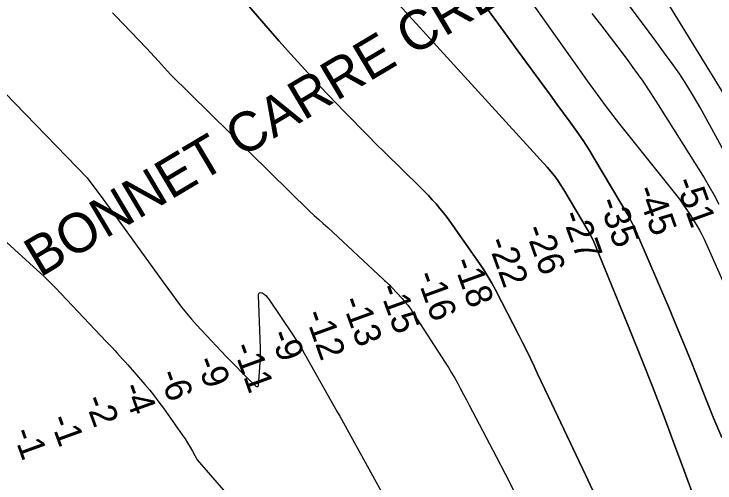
# Model space of a CAD drawing. Extents: x 3540316 to 3578335, y 553172 to 578787.
# Drawn here: x 3550058 to 3551841, y 561620 to 562812 of the extents above; entities that cross this region are included whole.
import ezdxf

# ---------------------------------------------------------------- set-up
doc = ezdxf.new("R2010")
doc.units = 0
for name, color, linetype in [('V-CHAN-NAID', 7, 'Continuous'), ('V-RIVR-RANG', 7, 'Continuous'), ('V-TOPO-DPTH', 7, 'Continuous'), ('V-TOPO-MAJR', 7, 'Continuous'), ('V-TOPO-MINR', 7, 'Continuous')]:
    doc.layers.add(name, color=color, linetype=linetype)

msp = doc.modelspace()

# ---------------------------------------------------------------- linework, layer by layer
at = {"layer": 'V-TOPO-DPTH'}
for points in [[(3551787.8, 561582.3), (3551761.6, 561653), (3551735.4, 561723.7), (3551709, 561794.3), (3551682, 561864.8), (3551654.3, 561934.9), (3551626.1, 562004.8), (3551536.9, 562222.8), (3551532.6, 562232.5), (3551528.2, 562242), (3551523.3, 562251.4), (3551518.1, 562260.6), (3551456.7, 562364.5), (3551449, 562376.8), (3551441, 562388.7), (3551432.5, 562400.3), (3551423.5, 562411.6), (3551413.9, 562422.3), (3550834.8, 563057.9)], [(3550834.8, 563057.9), (3551413.9, 562422.3), (3551423.5, 562411.6), (3551432.5, 562400.3), (3551441, 562388.7), (3551449, 562376.8), (3551456.7, 562364.5), (3551518.1, 562260.6), (3551523.3, 562251.4), (3551528.2, 562242), (3551532.6, 562232.5), (3551536.9, 562222.8), (3551626.1, 562004.8), (3551654.3, 561934.9), (3551682, 561864.8), (3551709, 561794.3), (3551735.4, 561723.7), (3551761.6, 561653), (3551787.8, 561582.3)], [(3551535.6, 561589.6), (3551511.5, 561640), (3551487.5, 561690.4), (3551417.4, 561838.5), (3551408.2, 561858), (3551399, 561877.5), (3551389.8, 561897), (3551380.7, 561916.6), (3551371.5, 561936.1), (3551362.1, 561955.5), (3551352.4, 561974.7), (3551342.6, 561994), (3551282.3, 562110.4), (3551272.9, 562127.6), (3551263.1, 562144.6), (3551252.7, 562161.1), (3551241.8, 562177.4), (3551168.4, 562282.8), (3551159.7, 562294.8), (3551150.8, 562306.4), (3551141.5, 562317.8), (3551131.9, 562328.9), (3551122, 562339.8), (3551111.9, 562350.5), (3551101.6, 562361.1), (3551091.2, 562371.5), (3551000.4, 562460.8), (3550979.6, 562481.3), (3550959, 562501.9), (3550938.4, 562522.6), (3550917.9, 562543.3), (3550897.5, 562564.2), (3550877.2, 562585.2), (3550857.2, 562606.3), (3550837.2, 562627.6), (3550818.7, 562647.4), (3550789.8, 562678.8), (3550761.1, 562710.5), (3550732.8, 562742.4), (3550704.8, 562774.6), (3550627.9, 562864)], [(3550627.9, 562864), (3550704.8, 562774.6), (3550732.8, 562742.4), (3550761.1, 562710.5), (3550789.8, 562678.8), (3550818.7, 562647.4), (3550837.2, 562627.6), (3550857.2, 562606.3), (3550877.2, 562585.2), (3550897.5, 562564.2), (3550917.9, 562543.3), (3550938.4, 562522.6), (3550959, 562501.9), (3550979.6, 562481.3), (3551000.4, 562460.8), (3551091.2, 562371.5), (3551101.6, 562361.1), (3551111.9, 562350.5), (3551122, 562339.8), (3551131.9, 562328.9), (3551141.5, 562317.8), (3551150.8, 562306.4), (3551159.7, 562294.8), (3551168.4, 562282.8), (3551241.8, 562177.4), (3551252.7, 562161.1), (3551263.1, 562144.6), (3551272.9, 562127.6), (3551282.3, 562110.4), (3551342.6, 561994), (3551352.4, 561974.7), (3551362.1, 561955.5), (3551371.5, 561936.1), (3551380.7, 561916.6), (3551389.8, 561897), (3551399, 561877.5), (3551408.2, 561858), (3551417.4, 561838.5), (3551487.5, 561690.4), (3551511.5, 561640), (3551535.6, 561589.6)], [(3551858.2, 561735.6), (3551838.2, 561782.4), (3551819, 561829.5), (3551800.2, 561876.9), (3551781.5, 561924.2), (3551762.5, 561971.5), (3551743, 562018.5), (3551723.2, 562065.5), (3551644.8, 562249.1), (3551638.5, 562263.1), (3551631.9, 562277), (3551624.7, 562290.5), (3551617.1, 562303.9), (3551535.4, 562442), (3551520.5, 562466.2), (3551505.2, 562490.1), (3551489.2, 562513.5), (3551472.7, 562536.6), (3551455.9, 562559.5), (3551439, 562582.3), (3551422.2, 562605.2), (3551405.4, 562628.1), (3551339.7, 562717.9), (3551290.2, 562785.8), (3551240.9, 562853.8)], [(3551858.2, 561735.6), (3551838.2, 561782.4), (3551819, 561829.5), (3551800.2, 561876.9), (3551781.5, 561924.2), (3551762.5, 561971.5), (3551743, 562018.5), (3551723.2, 562065.5), (3551644.8, 562249.1), (3551638.5, 562263.1), (3551631.9, 562277), (3551624.7, 562290.5), (3551617.1, 562303.9), (3551535.4, 562442), (3551520.5, 562466.2), (3551505.2, 562490.1), (3551489.2, 562513.5), (3551472.7, 562536.6), (3551455.9, 562559.5), (3551439, 562582.3), (3551422.2, 562605.2), (3551405.4, 562628.1), (3551339.7, 562717.9), (3551290.2, 562785.8), (3551240.9, 562853.8)], [(3549877.4, 562773.4), (3550244.4, 562395.4), (3550284.2, 562342.2), (3550323.5, 562288.6), (3550437.8, 562129.9), (3550449.3, 562114), (3550461, 562098.2), (3550472.7, 562082.5), (3550484.6, 562066.8), (3550496.8, 562051.4), (3550509.3, 562036.3), (3550522.2, 562021.6), (3550535.5, 562007.1), (3550597.8, 561941.5), (3550610.3, 561928.4), (3550623, 561915.4), (3550635.9, 561902.5), (3550648.8, 561889.7), (3550673, 561866.1), (3550675, 561864.9), (3550676.1, 561864.8), (3550677.3, 561864.8), (3550678.4, 561865.2), (3550679.2, 561865.8), (3550679.7, 561866.7), (3550680, 561867.8), (3550683.7, 561913.2), (3550684.4, 561925.5), (3550684.9, 561937.7), (3550684.9, 561949.9), (3550684.7, 561962.2), (3550679.6, 562097.5), (3550680.8, 562100.9), (3550682.7, 562103.2), (3550685.6, 562103.7), (3550689.2, 562103.1), (3550694, 562099.6), (3550698.4, 562095.9), (3550702.3, 562091.6), (3550705.9, 562086.9), (3550767.4, 561996.2), (3550775.2, 561984.4), (3550782.8, 561972.4), (3550790.1, 561960.3), (3550797.2, 561948), (3550880.1, 561800.4), (3550886.5, 561789.3), (3551371.9, 560909)], [(3549877.4, 562773.4), (3550244.4, 562395.4), (3550284.2, 562342.2), (3550323.5, 562288.6), (3550437.8, 562129.9), (3550449.3, 562114), (3550461, 562098.2), (3550472.7, 562082.5), (3550484.6, 562066.8), (3550496.8, 562051.4), (3550509.3, 562036.3), (3550522.2, 562021.6), (3550535.5, 562007.1), (3550597.8, 561941.5), (3550610.3, 561928.4), (3550623, 561915.4), (3550635.9, 561902.5), (3550648.8, 561889.7), (3550673, 561866.1), (3550675, 561864.9), (3550676.1, 561864.8), (3550677.3, 561864.8), (3550678.4, 561865.2), (3550679.2, 561865.8), (3550679.7, 561866.7), (3550680, 561867.8), (3550683.7, 561913.2), (3550684.4, 561925.5), (3550684.9, 561937.7), (3550684.9, 561949.9), (3550684.7, 561962.2), (3550679.6, 562097.5), (3550680.8, 562100.9), (3550682.7, 562103.2), (3550685.6, 562103.7), (3550689.2, 562103.1), (3550694, 562099.6), (3550698.4, 562095.9), (3550702.3, 562091.6), (3550705.9, 562086.9), (3550767.4, 561996.2), (3550775.2, 561984.4), (3550782.8, 561972.4), (3550790.1, 561960.3), (3550797.2, 561948), (3550880.1, 561800.4), (3550886.5, 561789.3), (3551371.9, 560909)]]:
    msp.add_lwpolyline(points, dxfattribs=at)
at = {"layer": 'V-TOPO-MAJR'}
msp.add_lwpolyline([(3551368.8, 562849.2), (3551416.8, 562781.7), (3551499.8, 562664.5), (3551515.7, 562642.2), (3551531.8, 562619.9), (3551548, 562597.8), (3551564.4, 562575.8), (3551581, 562553.9), (3551597.7, 562532.1), (3551614.6, 562510.5), (3551631.7, 562489), (3551737.1, 562357.8), (3551750.1, 562340.9), (3551762.8, 562323.7), (3551774.7, 562305.9), (3551786.3, 562287.9), (3551795.5, 562272.8), (3551801.7, 562262), (3551807.6, 562250.9), (3551812.9, 562239.5), (3552343.1, 561049.1)], dxfattribs=at)
at = {"layer": 'V-TOPO-MINR'}
for points in [[(3550834.8, 563057.9), (3551413.9, 562422.3), (3551423.5, 562411.6), (3551432.5, 562400.3), (3551441, 562388.7), (3551449, 562376.8), (3551456.7, 562364.5), (3551518.1, 562260.6), (3551523.3, 562251.4), (3551528.2, 562242), (3551532.6, 562232.5), (3551536.9, 562222.8), (3551626.1, 562004.8), (3551654.3, 561934.9), (3551682, 561864.8), (3551709, 561794.3), (3551735.4, 561723.7), (3551761.6, 561653), (3551787.8, 561582.3)], [(3551911.5, 562529.8), (3551642.2, 562969)], [(3550627.9, 562864), (3550704.8, 562774.6), (3550732.8, 562742.4), (3550761.1, 562710.5), (3550789.8, 562678.8), (3550818.7, 562647.4), (3550837.2, 562627.6), (3550857.2, 562606.3), (3550877.2, 562585.2), (3550897.5, 562564.2), (3550917.9, 562543.3), (3550938.4, 562522.6), (3550959, 562501.9), (3550979.6, 562481.3), (3551000.4, 562460.8), (3551091.2, 562371.5), (3551101.6, 562361.1), (3551111.9, 562350.5), (3551122, 562339.8), (3551131.9, 562328.9), (3551141.5, 562317.8), (3551150.8, 562306.4), (3551159.7, 562294.8), (3551168.4, 562282.8), (3551241.8, 562177.4), (3551252.7, 562161.1), (3551263.1, 562144.6), (3551272.9, 562127.6), (3551282.3, 562110.4), (3551342.6, 561994), (3551352.4, 561974.7), (3551362.1, 561955.5), (3551371.5, 561936.1), (3551380.7, 561916.6), (3551389.8, 561897), (3551399, 561877.5), (3551408.2, 561858), (3551417.4, 561838.5), (3551487.5, 561690.4), (3551511.5, 561640), (3551535.6, 561589.6)], [(3551898.2, 562400), (3551802.8, 562574.1), (3551786.4, 562602.8), (3551769.2, 562631), (3551751, 562658.5), (3551732.1, 562685.6), (3551712.6, 562712.3), (3551693, 562739), (3551673.4, 562765.6), (3551653.7, 562792.1), (3551599.7, 562864.6)], [(3551240.9, 562853.8), (3551290.2, 562785.8), (3551339.7, 562717.9), (3551405.4, 562628.1), (3551422.2, 562605.2), (3551439, 562582.3), (3551455.9, 562559.5), (3551472.7, 562536.6), (3551489.2, 562513.5), (3551505.2, 562490.1), (3551520.5, 562466.2), (3551535.4, 562442), (3551617.1, 562303.9), (3551624.7, 562290.5), (3551631.9, 562277), (3551638.5, 562263.1), (3551644.8, 562249.1), (3551723.2, 562065.5), (3551743, 562018.5), (3551762.5, 561971.5), (3551781.5, 561924.2), (3551800.2, 561876.9), (3551819, 561829.5), (3551838.2, 561782.4), (3551858.2, 561735.6)], [(3550308.5, 562814.9), (3550316.4, 562807), (3550394.8, 562724.9), (3550425.9, 562691.7), (3550456.6, 562658.1), (3550809.9, 562310.2), (3550821.5, 562300), (3550833.1, 562289.7), (3550844.5, 562279.3), (3550856, 562268.8), (3550998, 562137), (3551000.7, 562134.5), (3551003.4, 562132.1), (3551006, 562129.6), (3551008.7, 562127.1), (3551011.4, 562124.7), (3551014, 562122.1), (3551016.5, 562119.5), (3551019, 562116.9), (3551045, 562088.7), (3551052.4, 562080.2), (3551059.5, 562071.5), (3551066.2, 562062.4), (3551072.5, 562053.1), (3551154.6, 561926.1), (3551163, 561912.9), (3551171.1, 561899.6), (3551178.9, 561886), (3551186.5, 561872.4), (3551193.9, 561858.6), (3551201.3, 561844.8), (3551208.6, 561831), (3551215.9, 561817.2), (3551284.5, 561687.1), (3551307.6, 561642.7), (3551330.5, 561598.2)], [(3551527.7, 562813.2), (3551549.7, 562784.8), (3551571.7, 562756.4), (3551593.5, 562727.8), (3551615.1, 562699.1), (3551636.3, 562670.1), (3551657, 562640.8), (3551676.9, 562611), (3551696.4, 562580.8), (3551813, 562395.2), (3551826.2, 562373.3), (3551839, 562351.1), (3551850.9, 562328.6)], [(3549877.4, 562773.4), (3550244.4, 562395.4), (3550284.2, 562342.2), (3550323.5, 562288.6), (3550437.8, 562129.9), (3550449.3, 562114), (3550461, 562098.2), (3550472.7, 562082.5), (3550484.6, 562066.8), (3550496.8, 562051.4), (3550509.3, 562036.3), (3550522.2, 562021.6), (3550535.5, 562007.1), (3550597.8, 561941.5), (3550610.3, 561928.4), (3550623, 561915.4), (3550635.9, 561902.5), (3550648.8, 561889.7), (3550673, 561866.1), (3550675, 561864.9), (3550676.1, 561864.8), (3550677.3, 561864.8), (3550678.4, 561865.2), (3550679.2, 561865.8), (3550679.7, 561866.7), (3550680, 561867.8), (3550683.7, 561913.2), (3550684.4, 561925.5), (3550684.9, 561937.7), (3550684.9, 561949.9), (3550684.7, 561962.2), (3550679.6, 562097.5), (3550680.8, 562100.9), (3550682.7, 562103.2), (3550685.6, 562103.7), (3550689.2, 562103.1), (3550694, 562099.6), (3550698.4, 562095.9), (3550702.3, 562091.6), (3550705.9, 562086.9), (3550767.4, 561996.2), (3550775.2, 561984.4), (3550782.8, 561972.4), (3550790.1, 561960.3), (3550797.2, 561948), (3550880.1, 561800.4), (3550886.5, 561789.3), (3551371.9, 560909)], [(3549629.5, 562603.7), (3550135.5, 562143.6), (3550149.7, 562130.4), (3550163.4, 562116.7), (3550293.9, 561978.6), (3550300.7, 561971.3), (3550307.5, 561964.1), (3550314.3, 561956.8), (3550321, 561949.5), (3550327.8, 561942.2), (3550334.4, 561934.8), (3550341, 561927.4), (3550347.6, 561919.9), (3550391, 561869.8), (3550403.3, 561855.2), (3550415.3, 561840.4), (3550426.8, 561825.3), (3550438.1, 561809.9), (3550486.2, 561742), (3550493.2, 561731.8), (3550499.8, 561721.5), (3550506.1, 561711), (3550512.2, 561700.2), (3550518, 561689.4), (3550523.9, 561678.6), (3551265.8, 560824.5)]]:
    msp.add_lwpolyline(points, dxfattribs=at)

# ---------------------------------------------------------------- texts
at = {"layer": 'V-CHAN-NAID'}
msp.add_text('BONNET CARRE CREVASSE "132A" (132.9)', height=100, rotation=30.7627, dxfattribs=at).set_placement((3550124.5, 562141))
at = {"layer": 'V-RIVR-RANG'}
for s, p in [('-51', (3551737.9, 562385.7)), ('-45', (3551639.2, 562364.6)), ('-35', (3551543.9, 562334.3)), ('-27', (3551449.5, 562301)), ('-26', (3551356.3, 562264.8)), ('-22', (3551261.3, 562233.5)), ('-18', (3551173.6, 562181.9)), ('-16', (3551079.7, 562147.6)), ('-15', (3550985, 562115.3)), ('-13', (3550890.3, 562083)), ('-12', (3550796.4, 562048.8)), ('-9', (3550708.5, 561997.9)), ('-11', (3550613.8, 561965.6)), ('-9', (3550520.2, 561930.4)), ('-6', (3550426, 561896.9)), ('-4', (3550331.9, 561862.9)), ('-2', (3550236.8, 561831.8)), ('-1', (3550148.3, 561782.4)), ('-1', (3550054.2, 561748.7))]:
    msp.add_text(s, height=67, rotation=289.8741, dxfattribs=at).set_placement(p)

doc.saveas('drawing.dxf')
